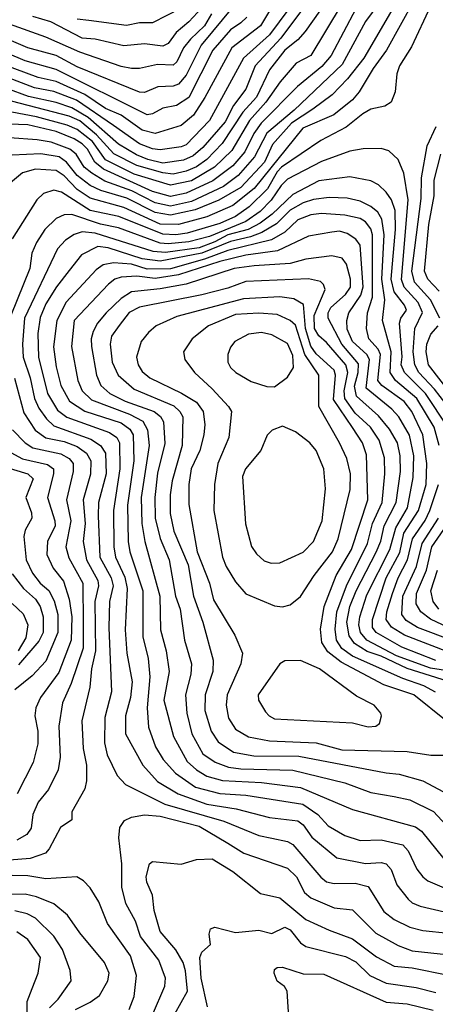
# Model space of a CAD drawing. Extents: x 1308313 to 1441400, y 959662 to 1036319.
# Tile 326 of 656: x 1361864 to 1363464, y 1005785 to 1009573. Entities that reach past the tile are written whole.
import ezdxf

# ---------------------------------------------------------------- set-up
doc = ezdxf.new("R2010")
doc.units = 0

msp = doc.modelspace()

# ---------------------------------------------------------------- linework, layer by layer
at = {"layer": '0CON10XD'}
for points in [[(1363173.2, 1009825), (1362962.7, 1009527.3), (1362935.1, 1009494.9), (1362884.5, 1009455), (1362825, 1009379.8), (1362775.7, 1009274.3), (1362723.4, 1009216.6), (1362643.9, 1009096.1), (1362585, 1009035.4), (1362545, 1009006.7), (1362505, 1008990), (1362455, 1008979.1), (1362415, 1008983.4), (1362315, 1009012.3), (1362226.8, 1009056.8), (1362160.2, 1009130.2), (1362095, 1009183.9), (1362055, 1009201.8), (1361803.4, 1009266.6)], [(1363345.5, 1009694.5), (1363188.3, 1009425), (1363125.2, 1009345), (1363066.7, 1009283.4), (1362991.9, 1009228.1), (1362910, 1009175), (1362837.1, 1009092.9), (1362805.9, 1009025), (1362715, 1008927.7), (1362631, 1008879), (1362539.2, 1008840.8), (1362445, 1008820.5), (1362385, 1008830.5), (1362275.9, 1008885.9), (1362176.2, 1008916.2), (1362135.1, 1008935.1), (1362085, 1008973.2), (1362044.5, 1009024.5), (1362016.2, 1009045), (1361945, 1009056.8), (1361835, 1009051.4)], [(1362995, 1009670.8), (1362868.5, 1009501.5), (1362769.8, 1009395), (1362734.1, 1009305.9), (1362687.3, 1009242.7), (1362655, 1009180.3), (1362569.4, 1009080.6), (1362531.5, 1009048.5), (1362495, 1009032.8), (1362415, 1009021.2), (1362357.9, 1009035), (1362313.3, 1009053.3), (1362245, 1009094.3), (1362127.1, 1009197.1), (1362065, 1009234), (1362005, 1009254.5), (1361897.9, 1009277.9), (1361815, 1009308.2)], [(1362687.6, 1009625), (1362562, 1009475), (1362505, 1009359.8), (1362475, 1009324.8), (1362455, 1009316.5), (1362395.2, 1009314.8), (1362345, 1009292.5), (1362325, 1009293.6), (1362085, 1009391.4), (1362005.2, 1009434.8), (1361895, 1009464.9), (1361797.1, 1009507.1), (1361715, 1009529.7), (1361535, 1009559.4), (1361405, 1009595.1)], [(1362848.8, 1009645), (1362791.3, 1009548.7), (1362681, 1009465), (1362576.9, 1009273.1), (1362533.5, 1009205), (1362485, 1009166), (1362385.5, 1009134.5), (1362335, 1009147.4), (1362255.1, 1009205.1), (1362195, 1009231.5), (1362114.9, 1009284.9), (1362005, 1009334.4), (1361935, 1009350.2), (1361755, 1009416.9)], [(1363100.8, 1009629.2), (1362985, 1009434.7), (1362927.6, 1009405), (1362866, 1009334), (1362812, 1009255), (1362749.2, 1009185), (1362680.3, 1009069.7), (1362614.5, 1009005.5), (1362525, 1008952.9), (1362445, 1008935.8), (1362305, 1008979.1), (1362194.2, 1009034.2), (1362145, 1009104.2), (1362085, 1009150), (1362047.1, 1009167.1), (1361929.3, 1009199.3), (1361785, 1009226)], [(1363157.7, 1009615), (1363063.4, 1009435), (1363027.4, 1009392.6), (1362933.8, 1009316.2), (1362793.1, 1009175), (1362764.9, 1009135), (1362731, 1009065), (1362685, 1009010.1), (1362607.1, 1008952.9), (1362505, 1008905.9), (1362445, 1008893.2), (1362375, 1008912.1), (1362187.2, 1008997.2), (1362152.8, 1009025), (1362124.6, 1009075), (1362105, 1009094.6), (1362073.4, 1009115), (1362005, 1009142.2), (1361895, 1009168.5), (1361785, 1009172.7)], [(1362900, 1009615), (1362825.9, 1009515), (1362725.2, 1009425), (1362595, 1009184.8), (1362505, 1009091.9), (1362485, 1009083.6), (1362405, 1009071.6), (1362375, 1009076), (1362325.8, 1009095.8), (1362225.3, 1009165.3), (1362082.8, 1009262.8), (1361995, 1009295.9), (1361920.6, 1009310.6), (1361805, 1009355.1)], [(1363246.2, 1009635), (1363195, 1009565.9), (1363105, 1009400.8), (1362920.2, 1009225), (1362815, 1009136.1), (1362767.3, 1009045), (1362705, 1008973.4), (1362648.4, 1008931.6), (1362525, 1008873), (1362445, 1008855.6), (1362385, 1008867.8), (1362295.6, 1008915), (1362192.2, 1008952.2), (1362141.9, 1008981.9), (1362111.8, 1009005), (1362081.2, 1009055), (1362057.3, 1009075), (1361985, 1009101), (1361931.1, 1009111.1), (1361825, 1009117.7)], [(1363381.6, 1009645), (1363275.6, 1009455), (1363224.2, 1009385), (1363170.5, 1009295), (1363144.9, 1009265.1), (1363073, 1009207), (1362954.4, 1009155), (1362767.1, 1008922.9), (1362685, 1008857.9), (1362585, 1008813.8), (1362475.6, 1008784.4), (1362405, 1008786.4), (1362265, 1008849.8), (1362135, 1008886), (1362085, 1008920.1), (1362035, 1008971.8), (1362005, 1008992.2), (1361925, 1008997.2), (1361875, 1008983.5), (1361828.2, 1008945)], [(1363445.2, 1009625), (1363371.6, 1009468.4), (1363325.3, 1009395), (1363315.4, 1009365), (1363308.5, 1009295), (1363294.1, 1009255.9), (1363270, 1009240), (1363215, 1009228.7), (1363185, 1009211.1), (1363120.5, 1009159.5), (1363022.5, 1009107.5), (1362871.6, 1009005), (1362855, 1008987.2), (1362817.3, 1008922.7), (1362747, 1008853), (1362695, 1008815.3), (1362635, 1008789.2), (1362508.7, 1008751.3), (1362464.5, 1008744.5), (1362415, 1008747.9), (1362246, 1008816), (1362135, 1008838.9), (1362025, 1008909.4), (1361995, 1008917), (1361956.3, 1008903.7), (1361930.5, 1008879.5), (1361835, 1008729.4)], [(1362565, 1009618), (1362515, 1009564.4), (1362466.1, 1009523.9), (1362435, 1009481.2), (1362415, 1009470.6), (1362345, 1009479.3), (1362265, 1009472.5), (1362155, 1009498), (1362105, 1009501.7), (1361984.2, 1009564.2), (1361915.1, 1009585.1)], [(1362485, 1009617.3), (1362375, 1009560.5), (1362325, 1009560.8), (1362275, 1009550.8), (1362130.6, 1009569.4), (1362085, 1009574.8)], [(1362737.9, 1009582.1), (1362715, 1009560.5), (1362675, 1009533.7), (1362606.9, 1009455), (1362515, 1009273.6), (1362467.3, 1009242.7), (1362415, 1009233), (1362375, 1009211), (1362355, 1009207.1), (1362005, 1009381.6), (1361885, 1009414.6), (1361755, 1009470.3), (1361342.7, 1009552.7), (1361225, 1009584.8)], [(1362602.1, 1009595), (1362575, 1009549.1), (1362521.5, 1009498.5), (1362495, 1009464.1), (1362468.9, 1009411.1), (1362455, 1009397.5), (1362395, 1009400.2), (1362325, 1009385.2), (1362294.8, 1009385.2), (1362255, 1009392.5), (1362095, 1009447.5), (1361965, 1009505.8), (1361825, 1009555.5), (1361663, 1009593)], [(1363480.4, 1008425), (1363444.6, 1008495), (1363383.3, 1008563.2), (1363373.6, 1008605), (1363409.5, 1008885), (1363410.4, 1008965), (1363432.5, 1009087.5), (1363467.5, 1009162.5)], [(1363503.8, 1008095), (1363461, 1008151), (1363400, 1008215), (1363384.6, 1008245), (1363378.1, 1008295), (1363385.2, 1008385), (1363414.2, 1008445.8), (1363397.8, 1008485), (1363343.3, 1008543.3), (1363333.3, 1008573.3), (1363359.2, 1008879.2), (1363342.3, 1008982.3), (1363320.9, 1009035), (1363285, 1009068.5), (1363255, 1009077.3), (1363186, 1009076), (1363135, 1009067.5), (1363025, 1009027.1), (1362895, 1008959.6), (1362870.9, 1008935), (1362831.3, 1008878.7), (1362789.6, 1008835), (1362735, 1008796.5), (1362595, 1008739), (1362515, 1008717.9), (1362435, 1008710), (1362405, 1008712.9), (1362245, 1008771.5), (1362175, 1008786.1), (1362065, 1008823.4), (1362035, 1008822.5), (1362005, 1008808.2), (1361961.2, 1008765), (1361929.1, 1008715), (1361911.1, 1008675), (1361903.3, 1008615), (1361829.5, 1008435)], [(1363478.3, 1008528.3), (1363434.8, 1008575), (1363421.8, 1008605), (1363439.3, 1008785), (1363459, 1008895), (1363459.7, 1008955), (1363484.5, 1009055.5)], [(1363512.3, 1008005), (1363425.9, 1008135), (1363345.1, 1008215), (1363332.8, 1008245), (1363335.6, 1008275.6), (1363326.2, 1008405), (1363331.5, 1008425), (1363352.5, 1008455), (1363345.5, 1008475), (1363305.6, 1008525.6), (1363294, 1008575), (1363310.4, 1008765), (1363308.5, 1008838.5), (1363295, 1008879.6), (1363275, 1008909.3), (1363245, 1008937.1), (1363215, 1008952.5), (1363135, 1008968.4), (1363015, 1008953.3), (1362915, 1008900.2), (1362835.8, 1008824.2), (1362790.1, 1008789.9), (1362743.3, 1008765), (1362665, 1008745.3), (1362615, 1008717.8), (1362555, 1008694.7), (1362425, 1008677.7), (1362378.4, 1008681.6), (1362155, 1008751.9), (1362105, 1008756.6), (1362073.7, 1008746.3), (1362040.3, 1008725), (1362009.4, 1008690.6), (1361882.8, 1008425), (1361874.6, 1008325), (1361877, 1008275), (1361904, 1008195), (1361920.9, 1008115), (1361938.3, 1008078.3), (1361967, 1008037), (1361995, 1008010.2), (1362138.4, 1007958.4), (1362175.2, 1007935), (1362194.5, 1007905), (1362197, 1007825), (1362167, 1007715), (1362166.4, 1007663.6), (1362172.3, 1007505), (1362216, 1007425), (1362223.3, 1007395), (1362209.6, 1007335), (1362207.2, 1007235), (1362217, 1006987), (1362191.8, 1006888.2), (1362190.7, 1006790.7), (1362201.1, 1006745), (1362239.1, 1006665), (1362270.9, 1006630.9), (1362423.2, 1006555), (1362649.2, 1006489.2), (1362784.1, 1006434.1), (1362835, 1006424.3), (1362895, 1006411.2), (1362915, 1006399.7), (1363023.7, 1006273.7), (1363045, 1006256.3), (1363075, 1006250), (1363155, 1006251.3), (1363205, 1006237.6), (1363265, 1006141.8), (1363305, 1006111), (1363365, 1006081.9), (1363415, 1006068.1), (1363515, 1006058.1)], [(1363478.9, 1007935), (1363459.3, 1008005), (1363392.4, 1008115), (1363310.2, 1008185), (1363289.6, 1008215), (1363293.4, 1008295), (1363260, 1008415), (1363269.2, 1008495), (1363257.9, 1008575), (1363266.6, 1008745), (1363258, 1008805), (1363242.1, 1008832.1), (1363215, 1008854.4), (1363175, 1008874.4), (1363125, 1008886), (1363055, 1008888.5), (1362995, 1008881.2), (1362955, 1008868.6), (1362905, 1008839.6), (1362853, 1008787), (1362795.9, 1008754.1), (1362752.8, 1008737.2), (1362675, 1008719.7), (1362565, 1008674.1), (1362405, 1008643.6), (1362335, 1008652.2), (1362204.5, 1008695.5), (1362165, 1008699.7), (1362101.9, 1008668.1), (1362055, 1008608.1), (1362006, 1008545), (1361965, 1008479.2), (1361943.3, 1008426.7), (1361934.3, 1008365), (1361937.2, 1008275), (1361971.6, 1008135), (1362010, 1008070), (1362045, 1008044), (1362209.7, 1007985), (1362237.4, 1007965), (1362248.3, 1007945), (1362249.9, 1007845), (1362224.9, 1007685.1), (1362226.6, 1007545), (1362232.9, 1007505), (1362268.2, 1007428.2), (1362278.2, 1007385), (1362270.2, 1007225), (1362275.9, 1007135), (1362296.6, 1007025), (1362290.5, 1006965), (1362270.9, 1006895), (1362271.3, 1006825), (1362337.6, 1006705), (1362395, 1006642), (1362474.3, 1006594.3), (1362585, 1006555.1), (1362697.3, 1006537.3), (1362825, 1006503.4), (1362935, 1006490.8), (1362954.8, 1006475), (1362988, 1006428), (1363085, 1006348.6), (1363195, 1006327), (1363255, 1006330.7), (1363275, 1006324.6), (1363293.6, 1006303.6), (1363315, 1006244.5), (1363358.8, 1006188.8), (1363375, 1006174.7), (1363405, 1006162), (1363665, 1006102.2)], [(1363465, 1007107.1), (1363335, 1007158.6), (1363236, 1007215), (1363222.4, 1007235), (1363221.3, 1007265), (1363275.1, 1007424.9), (1363327, 1007523), (1363342.8, 1007597.2), (1363398.7, 1007685), (1363428.6, 1007785), (1363430.5, 1007865), (1363415.1, 1007975), (1363372.9, 1008065), (1363343.8, 1008103.8), (1363257.5, 1008165), (1363242.4, 1008185), (1363252.4, 1008285), (1363244, 1008305), (1363207.3, 1008345), (1363198.8, 1008385), (1363202.4, 1008445), (1363221.8, 1008505), (1363222.4, 1008605), (1363222.4, 1008745), (1363215, 1008768.4), (1363195, 1008795.6), (1363175, 1008808.5), (1363115, 1008820.7), (1363025, 1008826.6), (1362985, 1008822.6), (1362935, 1008802.8), (1362884.6, 1008755.4), (1362833.7, 1008726.3), (1362665, 1008685.2), (1362575, 1008651.9), (1362445, 1008614.3), (1362355, 1008613.5), (1362295, 1008631.7), (1362225, 1008637.8), (1362185, 1008630.2), (1362159.1, 1008610.9), (1362043.4, 1008486.6), (1362006.5, 1008415), (1361994.6, 1008314.6), (1362005, 1008237.5), (1362023, 1008165), (1362055.3, 1008105.3), (1362115, 1008066.1), (1362255, 1008021.5), (1362287.9, 1007997.9), (1362300.4, 1007975), (1362303.3, 1007875), (1362279.2, 1007705), (1362281.6, 1007565), (1362288.1, 1007525), (1362338.3, 1007375), (1362338.1, 1007198.1), (1362358.9, 1007115), (1362364.8, 1007044.8), (1362354.5, 1006925.5), (1362360.4, 1006850.4), (1362387.4, 1006775), (1362416.5, 1006726.5), (1362464, 1006674), (1362540.4, 1006620.4), (1362635, 1006595.4), (1362735, 1006589.1), (1362954.2, 1006554.2), (1363011.7, 1006515), (1363051.8, 1006471.8), (1363115, 1006434.7), (1363175, 1006414.8), (1363255, 1006417), (1363338, 1006398), (1363359, 1006375), (1363392.7, 1006305), (1363415, 1006274.6), (1363435, 1006259.4), (1363545, 1006212.4)], [(1363551.4, 1007061.4), (1363445, 1007078.3), (1363314, 1007125), (1363200.6, 1007185), (1363175.4, 1007215), (1363168.7, 1007245), (1363172.6, 1007275), (1363200.3, 1007359.7), (1363288.4, 1007535), (1363311.8, 1007618.2), (1363357.1, 1007695), (1363378.9, 1007811.1), (1363381.2, 1007895), (1363363.7, 1007973.7), (1363323.1, 1008045), (1363296.5, 1008075), (1363196.9, 1008155), (1363210.9, 1008265), (1363199.8, 1008285), (1363145, 1008334.4), (1363125, 1008381.9), (1363122.6, 1008415), (1363131.1, 1008445), (1363176.4, 1008513.6), (1363185.9, 1008545), (1363174, 1008705), (1363158.3, 1008728.3), (1363125, 1008750.2), (1363095, 1008758.7), (1363065.3, 1008755.3), (1362975, 1008739.7), (1362856.8, 1008683.2), (1362735, 1008667.3), (1362635, 1008642.2), (1362475, 1008590.6), (1362385, 1008576.8), (1362315, 1008586), (1362255, 1008581.8), (1362230.4, 1008575), (1362206.2, 1008555), (1362074.1, 1008415), (1362063.3, 1008315), (1362087.4, 1008185), (1362104.4, 1008145), (1362140.9, 1008110.9), (1362287.4, 1008055), (1362337.8, 1008027.8), (1362355.5, 1007995), (1362362.2, 1007935), (1362332.2, 1007735), (1362334.6, 1007634.6), (1362345.9, 1007565), (1362403.6, 1007355), (1362406, 1007225), (1362427.6, 1007145), (1362440, 1007065), (1362419.5, 1006955), (1362456, 1006815), (1362508.7, 1006718.7), (1362545, 1006686.6), (1362585, 1006662.3), (1362645.1, 1006645.1), (1362795, 1006638), (1362945, 1006619.4), (1363145, 1006534), (1363387.4, 1006467.4), (1363410.6, 1006450.6), (1363496.2, 1006345)], [(1363535, 1007020.7), (1363355, 1007077.2), (1363255, 1007124.5), (1363201.8, 1007141.8), (1363152.2, 1007172.2), (1363131.7, 1007201.7), (1363123.2, 1007255), (1363135.3, 1007315), (1363158.8, 1007375), (1363236.3, 1007523.7), (1363253.4, 1007566.6), (1363266.8, 1007625), (1363313.6, 1007715), (1363329.3, 1007835), (1363328.9, 1007895), (1363318.3, 1007945), (1363287.6, 1007997.6), (1363245, 1008048.3), (1363160, 1008125), (1363153, 1008163), (1363167.3, 1008215), (1363168.5, 1008248.5), (1363104.1, 1008324.1), (1363051, 1008425), (1363051.2, 1008445), (1363061.5, 1008465), (1363118, 1008515), (1363136.6, 1008543.4), (1363136.7, 1008575), (1363122.3, 1008632.3), (1363104.8, 1008654.8), (1363065, 1008664.3), (1362965, 1008651), (1362905, 1008634.5), (1362766.2, 1008626.2), (1362690, 1008615), (1362504.9, 1008555.1), (1362405, 1008537), (1362294.4, 1008525.6), (1362255, 1008500), (1362197, 1008445), (1362163.1, 1008405), (1362146.4, 1008373.6), (1362138.9, 1008345), (1362140.5, 1008315), (1362160, 1008205), (1362176.8, 1008165), (1362210.9, 1008135), (1362270, 1008105), (1362381.9, 1008065), (1362406.5, 1008046.5), (1362418.1, 1008025), (1362422.5, 1007942.5), (1362395, 1007828.6), (1362384.3, 1007735), (1362386, 1007655), (1362405, 1007576.2), (1362440, 1007495), (1362463.5, 1007355), (1362481.7, 1007305), (1362498.4, 1007185), (1362525.2, 1007095), (1362522.5, 1007055), (1362502.3, 1006975), (1362507.8, 1006905), (1362526.6, 1006825), (1362568.6, 1006748.6), (1362616.4, 1006716.4), (1362667.2, 1006697.2), (1362715, 1006690.4), (1362915, 1006685.7), (1363115, 1006636.2), (1363215, 1006600), (1363305, 1006583.8), (1363365, 1006571.9), (1363456.9, 1006526.9), (1363505, 1006473.4)], [(1363464.7, 1006985), (1363419.8, 1007009.8), (1363338.2, 1007038.2), (1363145, 1007123.8), (1363103.9, 1007153.9), (1363083.3, 1007185), (1363078.1, 1007228.1), (1363085.1, 1007295), (1363121.7, 1007395), (1363202.1, 1007557.9), (1363221.5, 1007635), (1363259.3, 1007715), (1363269.5, 1007825), (1363267.7, 1007887.7), (1363247.8, 1007955), (1363214.1, 1008005), (1363155, 1008058.6), (1363115.8, 1008115.8), (1363112.3, 1008145), (1363126.6, 1008215), (1363119.7, 1008245), (1363045, 1008331.1), (1363015, 1008356.5), (1362998.8, 1008385), (1362996.8, 1008435), (1363039.4, 1008535), (1363033.7, 1008553.7), (1363021.9, 1008565), (1362976, 1008576), (1362735, 1008565.2), (1362665, 1008539.5), (1362564.8, 1008514.8), (1362325, 1008467.3), (1362285, 1008445.7), (1362246.5, 1008396.5), (1362216.9, 1008355), (1362211.9, 1008325), (1362219.5, 1008255), (1362243.5, 1008205), (1362305, 1008151.1), (1362456.8, 1008086.8), (1362480.2, 1008065), (1362491.6, 1008045), (1362490, 1007935), (1362451.5, 1007798.5), (1362443.2, 1007745), (1362443.4, 1007673.4), (1362457.7, 1007605), (1362512, 1007475), (1362532.6, 1007355), (1362569, 1007255), (1362608.8, 1007108.8), (1362607, 1007065), (1362578.1, 1006975), (1362577.3, 1006915), (1362600.6, 1006835), (1362628.2, 1006795), (1362686.4, 1006755), (1362765, 1006741.2), (1362938.8, 1006738.8), (1363275, 1006674.8), (1363325, 1006670), (1363415, 1006644.3), (1363515, 1006591.8)], [(1363505, 1006875.2), (1363380.4, 1006975), (1363265, 1007014.2), (1363101.6, 1007101.6), (1363050.4, 1007140.4), (1363026.3, 1007176.3), (1363022.3, 1007227.7), (1363035.9, 1007315), (1363081.8, 1007435), (1363140.6, 1007535), (1363203.8, 1007725), (1363198.8, 1007898.8), (1363183.7, 1007945), (1363145, 1008003.9), (1363071.7, 1008111.7), (1363079.3, 1008205), (1363074.5, 1008225), (1363005, 1008287.4), (1362985, 1008316.2), (1362963.6, 1008385), (1362956.7, 1008476.7), (1362919.1, 1008499.1), (1362865, 1008506.4), (1362725, 1008498.9), (1362468.7, 1008431.3), (1362390, 1008395), (1362360.1, 1008369.9), (1362332.1, 1008335), (1362313.2, 1008275), (1362320, 1008245), (1362335, 1008218.8), (1362365.5, 1008195), (1362486.5, 1008136.5), (1362545, 1008101.3), (1362570.8, 1008065), (1362576.2, 1008015), (1362573, 1007975), (1362556.9, 1007915), (1362524.5, 1007845), (1362514.8, 1007784.8), (1362515, 1007707.5), (1362547.2, 1007525), (1362594.8, 1007405), (1362610.5, 1007340.5), (1362692.2, 1007205), (1362721.6, 1007135), (1362714.7, 1007095), (1362662, 1006975), (1362658.8, 1006935), (1362667.5, 1006885), (1362695, 1006843.4), (1362745, 1006814), (1362825, 1006798.8), (1363005, 1006790.2), (1363103.4, 1006763.4), (1363355, 1006757.7), (1363446.8, 1006743.2)], [(1362875, 1007314.3), (1362905, 1007321.4), (1362945, 1007353.1), (1362997.9, 1007435), (1363068, 1007525), (1363090, 1007575), (1363136, 1007765), (1363137.2, 1007825), (1363123, 1007885), (1363095.2, 1007945), (1363015.2, 1008085.2), (1363015.5, 1008205), (1362961.4, 1008285), (1362925, 1008398.1), (1362905, 1008416), (1362855, 1008438.8), (1362785, 1008443.8), (1362695, 1008438.2), (1362590.4, 1008395), (1362527.3, 1008345), (1362494.4, 1008295), (1362500, 1008265), (1362537.3, 1008215), (1362605, 1008152.2), (1362668.2, 1008085), (1362678.9, 1008065), (1362669.4, 1007965), (1362626.4, 1007865), (1362613.4, 1007785), (1362610.8, 1007685), (1362644.2, 1007505), (1362659, 1007469), (1362695, 1007410), (1362735, 1007364.5), (1362845, 1007318.1), (1362875, 1007314.3)], [(1362845, 1008160.8), (1362895, 1008197.1), (1362918.5, 1008235), (1362915, 1008280.8), (1362895, 1008326.8), (1362835, 1008360.8), (1362795, 1008369.5), (1362745, 1008362.5), (1362692.5, 1008335), (1362675, 1008312.5), (1362665.5, 1008285), (1362665.5, 1008255), (1362675.6, 1008235), (1362695.7, 1008215), (1362755, 1008180.9), (1362815, 1008161.9), (1362845, 1008160.8)], [(1363592.5, 1008045), (1363437.8, 1008245), (1363428.8, 1008295), (1363431, 1008325), (1363446.7, 1008363.3), (1363474.5, 1008395.5)], [(1361844.2, 1008194.2), (1361880.1, 1008060.1), (1361923.8, 1007993.8), (1361964.3, 1007964.3), (1362035, 1007949.6), (1362085, 1007930.3), (1362121.3, 1007905), (1362138.5, 1007875), (1362136.3, 1007823.7), (1362108.5, 1007725), (1362116.1, 1007635), (1362108.3, 1007565), (1362121, 1007495), (1362164.9, 1007415), (1362167.4, 1007395), (1362152.9, 1007335), (1362155.8, 1007144.2), (1362140.5, 1007075), (1362134.4, 1007005), (1362103.2, 1006875), (1362109, 1006769), (1362121, 1006705), (1362121.8, 1006645), (1362115, 1006613.8), (1362064.4, 1006525), (1362064.5, 1006495), (1362021.8, 1006465), (1361977.7, 1006382.3), (1361963.3, 1006366.7), (1361905, 1006346.2), (1361793.4, 1006336.6)], [(1361836.2, 1007995), (1361885, 1007945.2), (1361915, 1007925.2), (1362022, 1007902), (1362054.6, 1007884.6), (1362070.6, 1007865), (1362070.5, 1007835), (1362044.8, 1007725), (1362060.4, 1007645), (1362042.3, 1007545), (1362053, 1007503), (1362107.2, 1007405), (1362108.5, 1007248.5), (1362107.9, 1007155), (1362061.7, 1007018.3), (1362028.3, 1006945), (1362014.8, 1006854.8), (1362020.2, 1006735), (1362012.7, 1006687.3), (1361975, 1006611.1), (1361935, 1006562.2), (1361915.3, 1006515), (1361907.9, 1006462.1), (1361892.1, 1006437.9), (1361853.5, 1006416.5)], [(1362831.5, 1007481.5), (1362865, 1007482.8), (1362955, 1007524), (1362994.7, 1007565), (1363027.6, 1007645), (1363041.5, 1007768.5), (1363034.7, 1007845), (1363005.2, 1007915.2), (1362980.4, 1007945), (1362925, 1007987.5), (1362875, 1008009.2), (1362836.3, 1007993.7), (1362816, 1007974), (1362791.8, 1007915), (1362732.7, 1007845), (1362721.6, 1007815), (1362733.6, 1007633.6), (1362756.3, 1007546.3), (1362775, 1007517.9), (1362805, 1007490.4), (1362831.5, 1007481.5)], [(1361815.9, 1007915), (1361875, 1007883.2), (1361971.1, 1007861.1), (1361993.7, 1007845), (1361994.4, 1007825), (1361971.1, 1007735), (1361999.7, 1007645), (1362000.9, 1007625), (1361970.7, 1007565), (1361968.7, 1007515), (1361992.4, 1007462.4), (1362032.5, 1007412.5), (1362054, 1007344), (1362064.9, 1007274.9), (1362062.4, 1007185), (1362015, 1007060.7), (1361944.3, 1006965), (1361926.3, 1006925), (1361922.5, 1006895), (1361933.4, 1006835), (1361933.6, 1006786.4), (1361916.6, 1006715), (1361854.4, 1006595)], [(1361741.3, 1007871.3), (1361896, 1007826), (1361916.4, 1007806.4), (1361888.4, 1007735), (1361910, 1007675), (1361911.4, 1007655), (1361885, 1007608.5), (1361880, 1007585), (1361889, 1007495), (1361913.2, 1007443.2), (1361943.5, 1007405), (1361976.3, 1007376.3), (1361997.4, 1007337.4), (1362010.4, 1007285), (1362011.5, 1007215), (1361965.1, 1007104.9), (1361912.2, 1007047.8), (1361846, 1006995)], [(1363524.8, 1007135.2), (1363345, 1007205.4), (1363295.5, 1007235.5), (1363275.1, 1007265), (1363277.5, 1007295), (1363298.8, 1007365), (1363320.4, 1007425), (1363357.2, 1007495), (1363376, 1007575), (1363425, 1007646.3), (1363443.1, 1007685), (1363476.1, 1007785)], [(1363535, 1007181.9), (1363394.9, 1007234.9), (1363351.5, 1007261.5), (1363334.4, 1007285), (1363339.1, 1007355), (1363391.1, 1007468.9), (1363412.7, 1007557.3), (1363476.5, 1007655)], [(1363535, 1007223.5), (1363445, 1007266), (1363408, 1007295), (1363390, 1007325), (1363390.9, 1007365), (1363430.1, 1007455), (1363450.3, 1007545), (1363520.1, 1007645)], [(1363476.6, 1007305), (1363454.8, 1007335), (1363445.8, 1007375.8), (1363471.9, 1007455)], [(1361835, 1007440.7), (1361878.3, 1007385), (1361925, 1007343.4), (1361943.2, 1007315), (1361954.9, 1007274.9), (1361954.4, 1007215.6), (1361938.2, 1007181.8), (1361859.3, 1007090.7)], [(1361835, 1007327.2), (1361877.1, 1007287.1), (1361895.7, 1007245), (1361887.5, 1007195), (1361858.5, 1007145)], [(1363205, 1006852.1), (1363235, 1006854.4), (1363249.2, 1006865), (1363256, 1006895), (1363254.2, 1006905), (1363228.6, 1006935), (1363159.8, 1006969.8), (1363017.8, 1007075), (1362945, 1007106.8), (1362885, 1007105.6), (1362865, 1007094.3), (1362781.8, 1006975), (1362782.9, 1006955), (1362809.6, 1006909.6), (1362823.9, 1006893.9), (1362845, 1006883.6), (1363145, 1006868.2), (1363205, 1006852.1)], [(1363446.8, 1006743.2), (1363495, 1006743.6)], [(1362375, 1005743.6), (1362422.9, 1005855), (1362425.9, 1005885), (1362400, 1005955), (1362329.6, 1006045), (1362309.8, 1006105), (1362272.4, 1006172.4), (1362257.6, 1006235), (1362257.5, 1006325), (1362245.2, 1006424.8), (1362250, 1006465), (1362268.1, 1006491.9), (1362295, 1006505.3), (1362345, 1006513.9), (1362405, 1006508), (1362555, 1006470.4), (1362665, 1006404.7), (1362726.5, 1006366.5), (1362895, 1006308.1), (1362928.9, 1006275), (1362960, 1006215), (1362985, 1006193.7), (1363075, 1006156.2), (1363145, 1006148.4), (1363235, 1006058), (1363320.8, 1006010.8), (1363375, 1005989.8), (1363615, 1005964.8)], [(1362436.4, 1005705), (1362509.6, 1005835), (1362502.9, 1005912.9), (1362492.7, 1005945), (1362465, 1005994.1), (1362404.2, 1006065), (1362381.4, 1006145), (1362375.6, 1006205), (1362353.1, 1006255), (1362350.8, 1006275), (1362364, 1006325), (1362375.9, 1006334.1), (1362485, 1006324.2), (1362545, 1006342), (1362605, 1006344.5), (1362684.3, 1006295.7), (1362790.9, 1006210.9), (1362865, 1006194.1), (1362965, 1006110.9), (1363055, 1006069.3), (1363145, 1006036.6), (1363237.5, 1005967.5), (1363305, 1005931.7), (1363375, 1005925.2), (1363515, 1005897.2)], [(1362285, 1005764.5), (1362305.3, 1005815), (1362313.3, 1005895), (1362291.2, 1005971.2), (1362201.8, 1006095), (1362169.3, 1006179.3), (1362135, 1006232.9), (1362109.4, 1006259.4), (1362084.5, 1006274.5), (1361965, 1006266.9), (1361895, 1006278.4), (1361835, 1006280.2)], [(1362078.5, 1005765), (1362135, 1005793.3), (1362170.9, 1005819.1), (1362203.9, 1005875), (1362208.9, 1005905), (1362190, 1005945), (1362095, 1006059.6), (1362048.2, 1006128.2), (1361995, 1006171.1), (1361928.5, 1006198.5), (1361885, 1006208.2), (1361805, 1006207.5)], [(1361978.3, 1005771.7), (1362011.9, 1005805), (1362062.9, 1005875), (1362058.9, 1005915), (1362028.4, 1005995), (1361995, 1006046.6), (1361925, 1006115.7), (1361892.9, 1006132.9), (1361845, 1006144.8)], [(1361893.6, 1005695), (1361892.4, 1005795), (1361912.3, 1005845), (1361935.7, 1005904.3), (1361944, 1005965), (1361895, 1006033.9), (1361853.5, 1006063.5)], [(1362586.5, 1005775), (1362562.4, 1005885), (1362557.7, 1005965), (1362564.5, 1005985), (1362598.1, 1006015), (1362593.5, 1006055), (1362598.6, 1006075), (1362615, 1006081.9), (1362695, 1006060.5), (1362785, 1006070.5), (1362835, 1006057.7), (1362885, 1006081.6), (1362905, 1006071.1), (1362945, 1006021.8), (1362965, 1006007.6), (1363118.5, 1005968.5), (1363158.1, 1005948.1), (1363211.2, 1005895), (1363275, 1005866.6), (1363389.8, 1005849.8), (1363465, 1005829.6)], [(1362900.6, 1005715), (1362894, 1005835), (1362883.2, 1005853.2), (1362855, 1005874), (1362843.1, 1005905), (1362845, 1005918), (1362855, 1005925.7), (1362875, 1005927.3), (1362955, 1005901.8), (1363035, 1005900.3), (1363275, 1005792.7), (1363355, 1005787), (1363455, 1005762)]]:
    msp.add_lwpolyline(points, dxfattribs=at)

doc.saveas('drawing.dxf')
